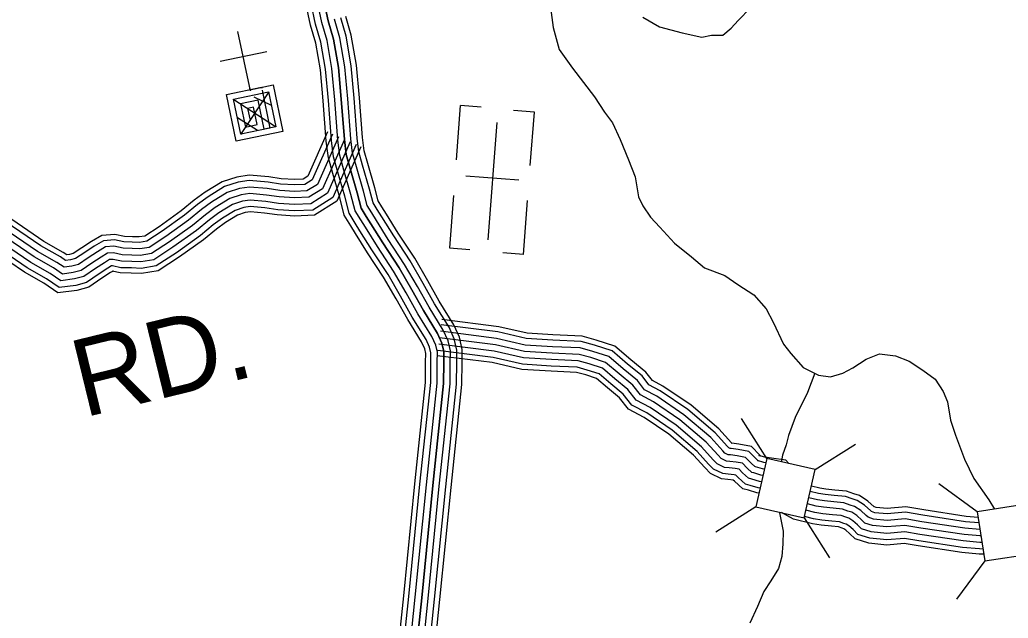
# Model space of a CAD drawing. Extents: x 1788175 to 1969470, y 584502 to 738744.
# Drawn here: x 1896615 to 1901347, y 638461 to 641328 of the extents above; entities that cross this region are included whole.
import ezdxf

# ---------------------------------------------------------------- set-up
doc = ezdxf.new("R2010")
doc.units = 0
for name, color, linetype in [('DESIGN - ROW - Right-of-Way and Easement Labels', 7, 'Continuous'), ('DESIGN - TRANSPORTATION - Text', 7, 'Continuous'), ('DESIGN - UTILITIES - Cable (Underground) with Text', 7, 'Continuous'), ('SURVEY - CONTROL with Text', 7, 'Continuous'), ('SURVEY - DRAINAGE - Storm Sewer', 7, 'Continuous'), ('SURVEY - TRANSPORTATION - Roads', 7, 'Continuous')]:
    doc.layers.add(name, color=color, linetype=linetype)

msp = doc.modelspace()

# ---------------------------------------------------------------- linework, layer by layer
at = {"layer": 'DESIGN - TRANSPORTATION - Text'}
for points in [[(1899155, 641386.5), (1899168.3, 641290.6), (1899197.6, 641184.9), (1899260.8, 641095.6), (1899366.5, 640959), (1899413.4, 640885.5), (1899452.1, 640834), (1899489.1, 640754.5), (1899528.3, 640656.9), (1899561.4, 640575.2), (1899576.6, 640479.3), (1899597.2, 640435.6), (1899633.9, 640382), (1899678.5, 640334.6), (1899749.4, 640257.5), (1899830.2, 640192.6), (1899892.9, 640139.4), (1899989.3, 640102.7), (1900051.8, 640059.6), (1900128.4, 640010.6), (1900187.2, 639943.3), (1900222, 639879.7), (1900271.4, 639774.3), (1900306, 639728.7), (1900364.8, 639661.5), (1900439.2, 639624.5), (1900495.3, 639617.3), (1900555, 639634.2), (1900602.6, 639660.9)], [(1899597.3, 641340.7), (1899677.9, 641293.8), (1899786.2, 641265.3), (1899880.4, 641244.6), (1899926.2, 641253.3), (1899981.1, 641254.4), (1900019.7, 641286.7), (1900053.2, 641323.2), (1900112.4, 641384.1)], [(1900602.6, 639660.9), (1900666, 639701.8), (1900729.7, 639726.8), (1900807.7, 639717.8), (1900872, 639692.7), (1900938.5, 639649.6), (1900997.1, 639606.4), (1901034.6, 639547.4), (1901056.5, 639497.1), (1901069.6, 639409.2), (1901094.5, 639337.4), (1901138, 639221.9), (1901181.2, 639130.4), (1901254.5, 639027.3), (1901280.6, 638982.9)], [(1900420.2, 639633.9), (1900386.3, 639541.6), (1900326, 639422.6), (1900295.1, 639336.1), (1900283.7, 639291.9), (1900266.4, 639241.6), (1900260.7, 639215.4), (1900262.6, 639209.8)], [(1900252.6, 638968.5), (1900252, 638965), (1900269.1, 638877.1), (1900267.9, 638817), (1900262.7, 638756.9), (1900247.5, 638698.6), (1900210.3, 638640), (1900177, 638589.5), (1900146, 638516.9), (1900109, 638436.3)]]:
    msp.add_lwpolyline(points, dxfattribs=at)
at = {"layer": 'DESIGN - UTILITIES - Cable (Underground) with Text'}
for p, q in [((1897797.8, 641173.5), (1897574.4, 641127.5)), ((1898723.5, 640916.2), (1898703.7, 640656.1)), ((1898822.9, 640908.6), (1898724.1, 640916.1)), ((1899078.5, 640885.1), (1898979.1, 640892.7)), ((1899058.9, 640629.1), (1899078.4, 640885.1)), ((1899003.3, 640558.7), (1898750.5, 640578)), ((1898690.6, 640485.7), (1898671.5, 640234.9)), ((1899026.4, 640203.8), (1899046, 640461.1)), ((1898671.6, 640234.9), (1898769.5, 640227.4)), ((1899026.2, 640203.8), (1898927, 640211.4))]:
    msp.add_line(p, q, dxfattribs=at)
for points in [[(1897656.8, 641270.9), (1897717.8, 640986.9)], [(1897715.5, 640997.6), (1897716.5, 640992.6), (1897828.2, 641015.6), (1897874.2, 640792.2), (1897650.8, 640746.3), (1897604.8, 640969.7), (1897772.4, 641004.2), (1897773.2, 641000.2)], [(1897775.3, 640990.2), (1897812.6, 640808.7), (1897673, 640779.9), (1897638.5, 640947.5), (1897806.1, 640981.9), (1897840.5, 640814.4), (1897784.7, 640802.9), (1897755.9, 640942.6), (1897672.2, 640925.3), (1897695.1, 640813.6), (1897751, 640825.1), (1897733.8, 640908.9), (1897705.8, 640903.1), (1897717.3, 640847.3)], [(1897639.8, 640944.8), (1897839, 640816.1)], [(1897807.8, 640982.3), (1897671.1, 640778.6)], [(1897735.3, 640958.5), (1897817.9, 640918.9)], [(1897657.5, 640859.2), (1897753.3, 640798.5)], [(1898898.8, 640835.2), (1898855.9, 640273.8)]]:
    msp.add_lwpolyline(points, dxfattribs=at)
at = {"layer": 'SURVEY - CONTROL with Text'}
for points in [[(1896706, 644048), (1896750.6, 643978.8), (1896832.1, 643863.8), (1896956.2, 643703.4), (1897220.5, 643380.7), (1897328.3, 643244), (1897413.7, 643135.1), (1897489.1, 643030), (1897544.3, 642936.7), (1897591.5, 642843.2), (1897677.8, 642664.2), (1897771, 642421.2), (1897896, 642042.4), (1898009, 641653.5), (1898038.2, 641565.8), (1898070.1, 641418), (1898091.3, 641322.2), (1898116.5, 641234.5), (1898140.3, 641098.6), (1898154.2, 640946.6), (1898168.7, 640754.5)], [(1898500.2, 638183.7), (1898539.3, 638558.8), (1898592.4, 639096.3), (1898644, 639585.7), (1898644.7, 639685.8), (1898645.4, 639738.6), (1898636, 639779.1), (1898615, 639825.1), (1898547.4, 639934.8), (1898492.1, 640034.1), (1898430.8, 640139.4), (1898353.2, 640258.5), (1898296, 640349.8), (1898273.5, 640385.5), (1898249, 640425.2), (1898230.1, 640499.1), (1898196.6, 640614.7), (1898177.7, 640682.6), (1898168.7, 640754.5), (1898154.2, 640946.6), (1898140.3, 641098.6), (1898116.5, 641234.5), (1898091.3, 641322.2), (1898070.1, 641418)], [(1898413.7, 638190.1), (1898453.1, 638567.5), (1898506.1, 639105.1), (1898557.3, 639590.5), (1898558, 639686.7), (1898558.5, 639729.3), (1898553.5, 639751.1), (1898538.3, 639784.2), (1898472.6, 639890.9), (1898416.8, 639991.2), (1898356.9, 640093.9), (1898280.1, 640211.8), (1898222.6, 640303.7), (1898200, 640339.6), (1898168.3, 640390.9), (1898146.4, 640476.2), (1898113.1, 640591), (1898092.4, 640665.5), (1898082.4, 640745.9), (1898067.8, 640939.4), (1898054.2, 641087.1), (1898031.9, 641215), (1898007.3, 641300.9), (1897985.4, 641399.5)], [(1898438.3, 638188.2), (1898477.7, 638565), (1898530.7, 639102.6), (1898582, 639589.2), (1898582.7, 639686.4), (1898583.3, 639731.9), (1898577, 639759.1), (1898560.2, 639795.9), (1898493.9, 639903.4), (1898438.3, 640003.4), (1898378, 640106.9), (1898301, 640225.1), (1898243.5, 640316.8), (1898220.9, 640352.7), (1898191.3, 640400.7), (1898170.3, 640482.7), (1898136.9, 640597.8), (1898116.7, 640670.4), (1898107, 640748.4), (1898092.5, 640941.4), (1898078.7, 641090.4), (1898056, 641220.5), (1898031.2, 641307), (1898009.5, 641404.8)], [(1898469.3, 638186), (1898508.5, 638561.9), (1898561.5, 639099.4), (1898613, 639587.4), (1898613.7, 639686.1), (1898614.3, 639735.3), (1898606.5, 639769.1), (1898587.6, 639810.5), (1898520.7, 639919.1), (1898465.2, 640018.8), (1898404.4, 640123.1), (1898327.1, 640241.8), (1898269.8, 640333.3), (1898247.2, 640369.1), (1898220.2, 640412.9), (1898200.2, 640490.9), (1898166.7, 640606.3), (1898147.2, 640676.5), (1898137.9, 640751.5), (1898123.3, 640944), (1898109.5, 641094.5), (1898086.2, 641227.5), (1898061.3, 641314.6), (1898039.8, 641411.4)], [(1898531.1, 638181.4), (1898570.2, 638555.6), (1898623.2, 639093.1), (1898675, 639583.9), (1898675.7, 639685.5), (1898676.4, 639741.9), (1898665.5, 639789.2), (1898642.4, 639839.8), (1898574.2, 639950.5), (1898519.1, 640049.5), (1898457.2, 640155.7), (1898379.3, 640275.2), (1898322.3, 640366.3), (1898299.9, 640401.9), (1898277.9, 640437.5), (1898260, 640507.2), (1898226.4, 640623.2), (1898208.2, 640688.7), (1898199.6, 640757.6), (1898185.1, 640949.2), (1898171, 641102.7), (1898146.7, 641241.4), (1898121.4, 641329.9)], [(1898562.1, 638179.2), (1898601, 638552.5), (1898654, 639090), (1898706, 639582.2), (1898706.7, 639685.2), (1898707.5, 639745.3), (1898695, 639799.2), (1898669.8, 639854.4), (1898601, 639966.1), (1898546, 640064.8), (1898483.6, 640172), (1898405.5, 640291.8), (1898348.5, 640382.7), (1898326.2, 640418.3), (1898306.7, 640449.8), (1898289.9, 640515.4), (1898256.2, 640631.7), (1898238.6, 640694.8), (1898230.4, 640760.7), (1898216, 640951.8), (1898201.8, 641106.8), (1898177, 641248.4), (1898151.5, 641337.5)], [(1898587.7, 638177.3), (1898626.6, 638549.9), (1898679.6, 639087.4), (1898731.7, 639580.8), (1898732.4, 639685), (1898733.2, 639748), (1898719.5, 639807.5), (1898692.5, 639866.5), (1898623.1, 639979.1), (1898568.4, 640077.6), (1898505.5, 640185.5), (1898427.1, 640305.7), (1898370.3, 640396.4), (1898348, 640431.9), (1898330.7, 640460), (1898314.7, 640522.2), (1898280.9, 640638.7), (1898263.9, 640699.8), (1898256, 640763.2), (1898241.7, 640953.9), (1898227.3, 641110.2), (1898202.1, 641254.1), (1898176.4, 641343.8)], [(1898168.7, 640754.5), (1898177.7, 640682.6), (1898196.6, 640614.7), (1898230.1, 640499.1), (1898249, 640425.2), (1898273.5, 640385.5), (1898296, 640349.8), (1898353.2, 640258.5), (1898430.8, 640139.4), (1898492.1, 640034.1), (1898547.4, 639934.8), (1898615, 639825.1), (1898636, 639779.1), (1898645.4, 639738.6), (1898644.7, 639685.8), (1898644, 639585.7), (1898592.4, 639096.3), (1898539.3, 638558.8), (1898500.2, 638183.7)]]:
    msp.add_lwpolyline(points, dxfattribs=at)
at = {"layer": 'SURVEY - DRAINAGE - Storm Sewer'}
for p, q in [((1900191, 639226), (1900069.7, 639418)), ((1900422.8, 639173.6), (1900614.8, 639294.9)), ((1901197.9, 638970.2), (1901014.8, 639104.6)), ((1900138.6, 638994.2), (1899946.6, 638873)), ((1900370.4, 638941.9), (1900491.7, 638749.8)), ((1901234, 638735.4), (1901099.7, 638552.2))]:
    msp.add_line(p, q, dxfattribs=at)
for points in [[(1900370.4, 638941.9), (1900422.7, 639173.6), (1900191, 639226), (1900138.6, 638994.2)], [(1901432.7, 639006.3), (1901197.9, 638970.2), (1901234, 638735.4), (1901468.9, 638771.5)]]:
    msp.add_lwpolyline(points, close=True, dxfattribs=at)
at = {"layer": 'SURVEY - TRANSPORTATION - Roads'}
for points in [[(1898168.7, 640754.5), (1898064, 640517.9), (1897998.5, 640476.9), (1897930.5, 640473.9), (1897856.4, 640478.9), (1897796.3, 640488), (1897716.1, 640494.9), (1897674.2, 640488.3), (1897620.4, 640471.5), (1897551, 640428.4), (1897503.4, 640393.7), (1897442, 640342.7), (1897331.1, 640263), (1897245.8, 640207.7), (1897191.9, 640198.9), (1897151.8, 640200.3), (1897105.8, 640201.7), (1897063.6, 640211.1), (1897035.7, 640208.7), (1897003.9, 640190.2), (1896960.3, 640161.5), (1896908.7, 640126.7), (1896870.8, 640116.2), (1896818.9, 640109.4), (1896776.5, 640138.8), (1896683.8, 640191.6), (1896380.9, 640397.6)], [(1898168.7, 640754.5), (1898064, 640517.9), (1897998.5, 640476.9), (1897930.5, 640473.9), (1897856.4, 640478.9), (1897796.3, 640488), (1897716.1, 640494.9), (1897674.2, 640488.3), (1897620.4, 640471.5), (1897551, 640428.4), (1897503.4, 640393.7), (1897442, 640342.7), (1897331.1, 640263), (1897245.8, 640207.7), (1897191.9, 640198.9), (1897151.8, 640200.3), (1897105.8, 640201.7), (1897063.6, 640211.1), (1897035.7, 640208.7), (1897003.9, 640190.2), (1896960.3, 640161.5), (1896908.7, 640126.7), (1896870.8, 640116.2), (1896818.9, 640109.4), (1896776.5, 640138.8), (1896683.8, 640191.6), (1896380.9, 640397.6)], [(1898140.4, 640767.1), (1898039.5, 640539.1), (1897989, 640507.5), (1897930.8, 640505), (1897859.8, 640509.7), (1897799.9, 640518.8), (1897715, 640526.1), (1897667.1, 640518.5), (1897607.4, 640499.9), (1897533.6, 640454.1), (1897484.3, 640418.1), (1897423.1, 640367.2), (1897313.6, 640288.6), (1897234.4, 640237.2), (1897189.9, 640230), (1897152.8, 640231.3), (1897109.7, 640232.6), (1897065.7, 640242.4), (1897026.1, 640239), (1896987.6, 640216.6), (1896943.1, 640187.3), (1896895.5, 640155.2), (1896864.6, 640146.6), (1896826.8, 640141.7), (1896793, 640165.1), (1896700.2, 640217.9), (1896397.1, 640424.1)], [(1898112, 640779.6), (1898015, 640560.4), (1897979.4, 640538.1), (1897931.2, 640536), (1897863.1, 640540.5), (1897803.6, 640549.6), (1897713.9, 640557.3), (1897660.1, 640548.8), (1897594.4, 640528.3), (1897516.3, 640479.9), (1897465.3, 640442.6), (1897404.1, 640391.8), (1897296.1, 640314.2), (1897222.9, 640266.8), (1897187.9, 640261.1), (1897153.8, 640262.3), (1897113.5, 640263.5), (1897067.8, 640273.7), (1897016.5, 640269.3), (1896971.3, 640242.9), (1896925.9, 640213.1), (1896882.4, 640183.8), (1896858.4, 640177.1), (1896834.6, 640174), (1896809.6, 640191.4), (1896716.6, 640244.3), (1896413.2, 640450.6)], [(1898088.5, 640790), (1897994.6, 640578), (1897971.5, 640563.5), (1897931.5, 640561.8), (1897865.9, 640566.1), (1897806.6, 640575.2), (1897713, 640583.2), (1897654.2, 640573.9), (1897583.6, 640551.9), (1897501.9, 640501.2), (1897449.5, 640462.9), (1897388.4, 640412.2), (1897281.6, 640335.5), (1897213.5, 640291.3), (1897186.3, 640286.9), (1897154.7, 640288), (1897116.7, 640289.1), (1897069.6, 640299.6), (1897008.6, 640294.4), (1896957.7, 640264.8), (1896911.6, 640234.5), (1896871.4, 640207.4), (1896853.3, 640202.3), (1896841.1, 640200.8), (1896823.3, 640213.1), (1896730.2, 640266.1), (1896426.6, 640472.6)], [(1898248, 640719.4), (1898132.5, 640458.5), (1898025.1, 640391.3), (1897929.5, 640387.1), (1897847, 640392.6), (1897786, 640401.8), (1897719.2, 640407.6), (1897694, 640403.6), (1897656.8, 640392), (1897599.4, 640356.4), (1897556.7, 640325.2), (1897495.1, 640274), (1897380, 640191.4), (1897277.7, 640125), (1897197.3, 640111.9), (1897149, 640113.7), (1897095, 640115.2), (1897057.8, 640123.5), (1897062.5, 640123.9), (1897049.5, 640116.4), (1897008.3, 640089.3), (1896945.5, 640047), (1896888.2, 640031), (1896796.9, 640019.1), (1896730.2, 640065.4), (1896637.9, 640117.9), (1896335.8, 640323.4)], [(1898225.4, 640729.4), (1898113, 640475.4), (1898017.5, 640415.7), (1897929.8, 640411.8), (1897849.7, 640417.2), (1897788.9, 640426.4), (1897718.4, 640432.4), (1897688.4, 640427.7), (1897646.4, 640414.6), (1897585.6, 640376.9), (1897541.5, 640344.7), (1897480, 640293.6), (1897366, 640211.8), (1897268.6, 640148.6), (1897195.8, 640136.7), (1897149.8, 640138.4), (1897098.1, 640139.9), (1897059.5, 640148.5), (1897054.8, 640148.1), (1897036.5, 640137.4), (1896994.6, 640109.9), (1896935, 640069.7), (1896883.2, 640055.3), (1896803.2, 640044.8), (1896743.4, 640086.3), (1896650.9, 640138.9), (1896348.6, 640344.5)], [(1898197.1, 640742), (1898088.5, 640496.7), (1898008, 640446.3), (1897930.1, 640442.9), (1897853, 640448), (1897792.6, 640457.2), (1897717.2, 640463.7), (1897681.3, 640458), (1897633.4, 640443), (1897568.3, 640402.7), (1897522.5, 640369.2), (1897461, 640318.2), (1897348.5, 640237.4), (1897257.2, 640178.1), (1897193.8, 640167.8), (1897150.8, 640169.3), (1897101.9, 640170.8), (1897061.5, 640179.8), (1897045.3, 640178.4), (1897020.2, 640163.8), (1896977.4, 640135.7), (1896921.9, 640098.2), (1896877, 640085.7), (1896811.1, 640077.1), (1896760, 640112.6), (1896667.4, 640165.3), (1896364.8, 640371)], [(1900186.3, 639205.2), (1900176.5, 639206.7), (1900145.9, 639216.1), (1900149, 639215.3), (1900139.6, 639223.6), (1900105.3, 639260.1), (1900053.3, 639269.7), (1900021, 639273.5), (1900015.2, 639274.2), (1900009, 639277.2), (1900002.8, 639283.5), (1899944, 639349), (1899812.8, 639460.3), (1899680.1, 639550.3), (1899626.5, 639578.7), (1899593.7, 639621.2), (1899524, 639678.5), (1899450.3, 639741.2), (1899366.9, 639768.6), (1899302.6, 639786), (1899166.1, 639792.4), (1899039.6, 639800.2), (1898903, 639831.8), (1898632.2, 639865.9)], [(1900296.2, 639202.2), (1900281.7, 639217.5), (1900213.4, 639227.3), (1900182.2, 639231.8), (1900153.2, 639240.8), (1900161.6, 639238.5), (1900157.5, 639242.1), (1900118.3, 639283.8), (1900057.2, 639295.1), (1900023.9, 639299.1), (1900022.4, 639299.2), (1900024.2, 639298.4), (1900021.6, 639301.1), (1899961.9, 639367.5), (1899828.3, 639480.8), (1899693.3, 639572.4), (1899643.4, 639598.8), (1899612.3, 639639.3), (1899540.5, 639698.3), (1899463.2, 639764.1), (1899374.2, 639793.2), (1899306.6, 639811.5), (1899167.5, 639818.1), (1899043.3, 639825.7), (1898907.5, 639857.1), (1898635.4, 639891.4)], [(1900179.4, 639174.9), (1900169.7, 639176.3), (1900137.2, 639186.4), (1900133.8, 639187.3), (1900118, 639201.3), (1900089.7, 639231.4), (1900048.6, 639239), (1900017.5, 639242.7), (1900006.6, 639243.9), (1899990.6, 639251.6), (1899980.2, 639262.3), (1899922.3, 639326.7), (1899794, 639435.5), (1899664, 639523.7), (1899606, 639554.5), (1899571.3, 639599.5), (1899504.1, 639654.7), (1899434.9, 639713.7), (1899358, 639738.8), (1899297.7, 639755.2), (1899164.4, 639761.5), (1899035.1, 639769.4), (1898897.6, 639801.2), (1898628.3, 639835.1)], [(1900165.7, 639114.2), (1900156, 639115.6), (1900119.7, 639126.9), (1900103.5, 639131.4), (1900074.8, 639156.8), (1900058.4, 639174.2), (1900039.3, 639177.7), (1900010.4, 639181.1), (1899989.2, 639183.5), (1899953.8, 639200.5), (1899934.9, 639220), (1899879, 639282.2), (1899756.4, 639386.1), (1899632, 639470.5), (1899565.1, 639506), (1899526.5, 639556.1), (1899464.3, 639607.2), (1899404, 639658.6), (1899340.2, 639679.4), (1899288.1, 639693.5), (1899161.1, 639699.5), (1899026.1, 639707.8), (1898886.7, 639740.1), (1898620.6, 639773.6)], [(1900172.6, 639144.6), (1900162.8, 639146), (1900128.4, 639156.6), (1900118.7, 639159.4), (1900096.4, 639179.1), (1900074.1, 639202.8), (1900044, 639208.4), (1900013.9, 639211.9), (1899997.9, 639213.7), (1899972.2, 639226.1), (1899957.5, 639241.2), (1899900.7, 639304.5), (1899775.2, 639410.8), (1899648, 639497.1), (1899585.6, 639530.3), (1899548.9, 639577.8), (1899484.2, 639631), (1899419.4, 639686.1), (1899349.1, 639709.1), (1899292.9, 639724.4), (1899162.8, 639730.5), (1899030.6, 639738.6), (1898892.1, 639770.7), (1898624.5, 639804.4)], [(1900172.6, 639144.6), (1900162.8, 639146), (1900128.4, 639156.6), (1900118.7, 639159.4), (1900096.4, 639179.1), (1900074.1, 639202.8), (1900044, 639208.4), (1900013.9, 639211.9), (1899997.9, 639213.7), (1899972.2, 639226.1), (1899957.5, 639241.2), (1899900.7, 639304.5), (1899775.2, 639410.8), (1899648, 639497.1), (1899585.6, 639530.3), (1899548.9, 639577.8), (1899484.2, 639631), (1899419.4, 639686.1), (1899349.1, 639709.1), (1899292.9, 639724.4), (1899162.8, 639730.5), (1899030.6, 639738.6), (1898892.1, 639770.7), (1898624.5, 639804.4)], [(1900153.4, 639059.7), (1900143.7, 639061.1), (1900104, 639073.4), (1900076.2, 639081.2), (1900035.9, 639116.8), (1900030.4, 639122.7), (1900030.9, 639122.6), (1900004, 639125.8), (1899973.6, 639129.2), (1899920.7, 639154.6), (1899894.1, 639182), (1899840.1, 639242.1), (1899722.7, 639341.7), (1899603.2, 639422.7), (1899528.3, 639462.5), (1899486.3, 639517.1), (1899428.6, 639564.4), (1899376.2, 639609), (1899324.3, 639626), (1899279.4, 639638.2), (1899158.1, 639643.9), (1899018.1, 639652.5), (1898876.9, 639685.2), (1898613.6, 639718.4)], [(1900158.9, 639083.9), (1900149.2, 639085.3), (1900110.9, 639097.2), (1900088.3, 639103.5), (1900053.2, 639134.5), (1900042.8, 639145.5), (1900034.7, 639147), (1900006.8, 639150.3), (1899980.5, 639153.3), (1899935.4, 639175), (1899912.2, 639198.8), (1899857.3, 639259.9), (1899737.6, 639361.4), (1899616, 639443.9), (1899544.6, 639481.8), (1899504.1, 639534.4), (1899444.4, 639583.4), (1899388.5, 639631), (1899331.3, 639649.7), (1899283.2, 639662.7), (1899159.4, 639668.6), (1899021.7, 639677), (1898881.2, 639709.6), (1898616.7, 639742.9)], [(1901206, 638917.5), (1901142.3, 638923.1), (1900938.3, 638953.8), (1900854.9, 638968), (1900766.8, 638960.5), (1900708.8, 638966.3), (1900692.8, 638971.4), (1900688.2, 638975.9), (1900659.3, 639001.7), (1900624.1, 639024.5), (1900599.4, 639032.4), (1900566.9, 639044.4), (1900514.2, 639049.1), (1900470.9, 639053.6), (1900439.1, 639058.4), (1900398.9, 639068.4)], [(1901202, 638943.7), (1901145.3, 638948.7), (1900942.3, 638979.2), (1900856, 638993.9), (1900767, 638986.4), (1900714.1, 638991.7), (1900706.4, 638994.1), (1900705.7, 638994.8), (1900674.9, 639022.2), (1900635.1, 639048), (1900607.7, 639056.7), (1900572.6, 639069.7), (1900516.7, 639074.7), (1900474.1, 639079.1), (1900444.1, 639083.7), (1900404.6, 639093.5)], [(1901215.7, 638854.5), (1901213.1, 638854.6), (1901135, 638861.5), (1900928.5, 638892.6), (1900852.3, 638905.5), (1900766.3, 638898.3), (1900696.2, 638905.3), (1900660.1, 638916.8), (1900645.9, 638930.6), (1900621.6, 638952.3), (1900597.4, 638968), (1900579.3, 638973.7), (1900553.1, 638983.3), (1900508.2, 638987.4), (1900463, 638992.1), (1900426.9, 638997.5), (1900385.3, 639007.9)], [(1901215.7, 638854.5), (1901213.1, 638854.6), (1901135, 638861.5), (1900928.5, 638892.6), (1900852.3, 638905.5), (1900766.3, 638898.3), (1900696.2, 638905.3), (1900660.1, 638916.8), (1900645.9, 638930.6), (1900621.6, 638952.3), (1900597.4, 638968), (1900579.3, 638973.7), (1900553.1, 638983.3), (1900508.2, 638987.4), (1900463, 638992.1), (1900426.9, 638997.5), (1900385.3, 639007.9)], [(1901210.9, 638885.9), (1901138.6, 638892.3), (1900933.4, 638923.2), (1900853.6, 638936.7), (1900766.6, 638929.4), (1900702.5, 638935.8), (1900676.4, 638944.1), (1900667, 638953.3), (1900640.4, 638977), (1900610.7, 638996.2), (1900589.3, 639003), (1900560, 639013.8), (1900511.2, 639018.2), (1900466.9, 639022.8), (1900433, 639028), (1900392.1, 639038.1)], [(1901229.1, 638767.3), (1901207.8, 638768), (1901124.7, 638775.4), (1900914.8, 638807), (1900848.6, 638818.2), (1900765.7, 638811.2), (1900678.6, 638819.9), (1900614.3, 638840.3), (1900586.7, 638867.1), (1900568.8, 638883.1), (1900560, 638888.8), (1900551.1, 638891.6), (1900533.9, 638898), (1900499.9, 638901), (1900452, 638906), (1900409.9, 638912.4), (1900318.8, 638935), (1900261.4, 638966.5)], [(1901220.5, 638823.3), (1901211.2, 638823.7), (1901131.3, 638830.7), (1900923.6, 638862), (1900851, 638874.3), (1900766.1, 638867.1), (1900689.9, 638874.8), (1900643.7, 638889.4), (1900624.7, 638907.9), (1900602.7, 638927.6), (1900584, 638939.7), (1900569.2, 638944.4), (1900546.3, 638952.8), (1900505.3, 638956.5), (1900459.1, 638961.3), (1900420.8, 638967.1), (1900378.4, 638977.6)], [(1901225.3, 638792.2), (1901209.3, 638792.7), (1901127.6, 638799.9), (1900918.7, 638831.4), (1900849.6, 638843.1), (1900765.9, 638836), (1900683.6, 638844.2), (1900627.3, 638862.1), (1900603.6, 638885.2), (1900583.9, 638902.8), (1900570.6, 638911.4), (1900559.1, 638915), (1900539.4, 638922.3), (1900502.3, 638925.6), (1900455.1, 638930.5), (1900414.7, 638936.7), (1900371.6, 638947.4)]]:
    msp.add_lwpolyline(points, dxfattribs=at)

# ---------------------------------------------------------------- texts
at = {"layer": 'DESIGN - ROW - Right-of-Way and Easement Labels'}
msp.add_text('RD.', height=370, rotation=13.717, dxfattribs=at).set_placement((1896920.9, 639421.2))

doc.saveas('drawing.dxf')
